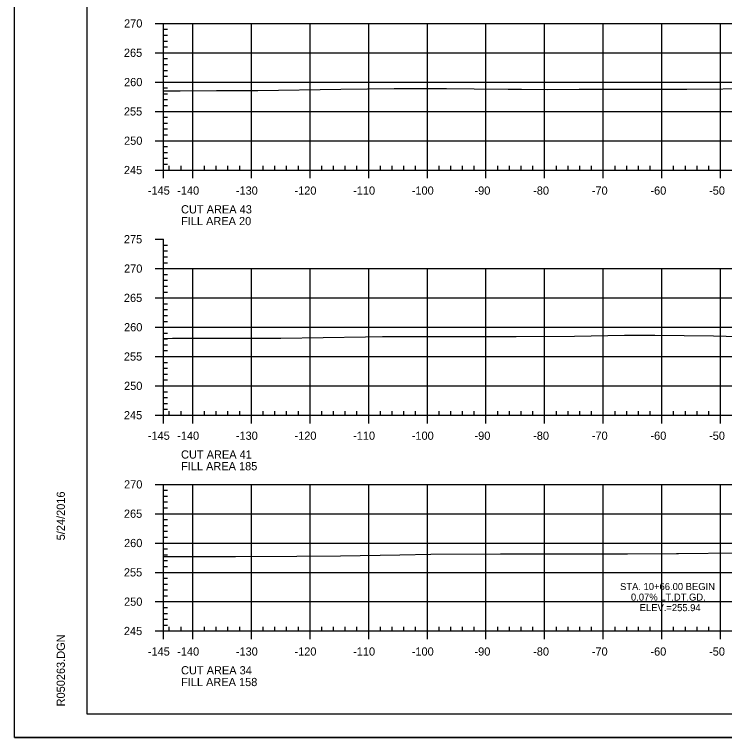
# Model space of a CAD drawing. Extents: x 1365647 to 1367999, y 387113 to 400173.
# Drawn here: x 1366507.4 to 1366628.5, y 387125.7 to 387249 of the extents above; entities that cross this region are included whole.
import ezdxf

# ---------------------------------------------------------------- set-up
doc = ezdxf.new("R2010")
doc.units = 0
for name, color, linetype in [('R_Axis', 7, 'Continuous'), ('R_Axis Annot', 7, 'Continuous'), ('R_Border', 7, 'Continuous'), ('R_Exist Surface', 7, 'Continuous'), ('R_Grid', 7, 'Continuous'), ('R_No Plot', 7, 'Continuous'), ('R_Water', 7, 'Continuous')]:
    doc.layers.add(name, color=color, linetype=linetype)

msp = doc.modelspace()

# ---------------------------------------------------------------- linework, layer by layer
at = {"layer": 'R_Axis'}
for p, q in [((1366531.4, 387247.5), (1366532.8, 387247.5)), ((1366532.8, 387222.5), (1366532.8, 387247.5)), ((1366532.8, 387246.5), (1366533.5, 387246.5)), ((1366532.8, 387245.5), (1366533.5, 387245.5)), ((1366532.8, 387244.5), (1366533.5, 387244.5)), ((1366532.8, 387243.5), (1366533.5, 387243.5)), ((1366531.4, 387242.5), (1366532.8, 387242.5)), ((1366532.8, 387241.5), (1366533.5, 387241.5)), ((1366532.8, 387240.5), (1366533.5, 387240.5)), ((1366532.8, 387239.5), (1366533.5, 387239.5)), ((1366532.8, 387238.5), (1366533.5, 387238.5)), ((1366531.4, 387237.5), (1366532.8, 387237.5)), ((1366532.8, 387236.5), (1366533.5, 387236.5)), ((1366532.8, 387235.5), (1366533.5, 387235.5)), ((1366532.8, 387234.5), (1366533.5, 387234.5)), ((1366532.8, 387233.5), (1366533.5, 387233.5)), ((1366531.4, 387232.5), (1366532.8, 387232.5)), ((1366532.8, 387231.5), (1366533.5, 387231.5)), ((1366532.8, 387230.5), (1366533.5, 387230.5)), ((1366532.8, 387229.5), (1366533.5, 387229.5)), ((1366532.8, 387228.5), (1366533.5, 387228.5)), ((1366531.4, 387227.5), (1366532.8, 387227.5)), ((1366532.8, 387226.5), (1366533.5, 387226.5)), ((1366532.8, 387225.5), (1366533.5, 387225.5)), ((1366532.8, 387224.5), (1366533.5, 387224.5)), ((1366532.8, 387223.5), (1366533.5, 387223.5)), ((1366532.8, 387222.5), (1366532.8, 387223.2)), ((1366533.8, 387222.5), (1366533.8, 387223.2)), ((1366535.8, 387222.5), (1366535.8, 387223.2)), ((1366539.8, 387222.5), (1366539.8, 387223.2)), ((1366541.8, 387222.5), (1366541.8, 387223.2)), ((1366543.8, 387222.5), (1366543.8, 387223.2)), ((1366545.8, 387222.5), (1366545.8, 387223.2)), ((1366549.8, 387222.5), (1366549.8, 387223.2)), ((1366551.8, 387222.5), (1366551.8, 387223.2)), ((1366553.8, 387222.5), (1366553.8, 387223.2)), ((1366555.8, 387222.5), (1366555.8, 387223.2)), ((1366559.8, 387222.5), (1366559.8, 387223.2)), ((1366561.8, 387222.5), (1366561.8, 387223.2)), ((1366563.8, 387222.5), (1366563.8, 387223.2)), ((1366565.8, 387222.5), (1366565.8, 387223.2)), ((1366569.8, 387222.5), (1366569.8, 387223.2)), ((1366571.8, 387222.5), (1366571.8, 387223.2)), ((1366573.8, 387222.5), (1366573.8, 387223.2)), ((1366575.8, 387222.5), (1366575.8, 387223.2)), ((1366579.8, 387222.5), (1366579.8, 387223.2)), ((1366581.8, 387222.5), (1366581.8, 387223.2)), ((1366583.8, 387222.5), (1366583.8, 387223.2)), ((1366585.8, 387222.5), (1366585.8, 387223.2)), ((1366589.8, 387222.5), (1366589.8, 387223.2)), ((1366591.8, 387222.5), (1366591.8, 387223.2)), ((1366593.8, 387222.5), (1366593.8, 387223.2)), ((1366595.8, 387222.5), (1366595.8, 387223.2)), ((1366599.8, 387222.5), (1366599.8, 387223.2)), ((1366601.8, 387222.5), (1366601.8, 387223.2)), ((1366603.8, 387222.5), (1366603.8, 387223.2)), ((1366605.8, 387222.5), (1366605.8, 387223.2)), ((1366609.8, 387222.5), (1366609.8, 387223.2)), ((1366611.8, 387222.5), (1366611.8, 387223.2)), ((1366613.8, 387222.5), (1366613.8, 387223.2)), ((1366615.8, 387222.5), (1366615.8, 387223.2)), ((1366619.8, 387222.5), (1366619.8, 387223.2)), ((1366621.8, 387222.5), (1366621.8, 387223.2)), ((1366623.8, 387222.5), (1366623.8, 387223.2)), ((1366625.8, 387222.5), (1366625.8, 387223.2)), ((1366531.4, 387222.5), (1366532.8, 387222.5)), ((1366532.8, 387222.5), (1366822.8, 387222.5)), ((1366532.8, 387221.1), (1366532.8, 387222.5)), ((1366537.8, 387221.1), (1366537.8, 387222.5)), ((1366547.8, 387221.1), (1366547.8, 387222.5)), ((1366557.8, 387221.1), (1366557.8, 387222.5)), ((1366567.8, 387221.1), (1366567.8, 387222.5)), ((1366577.8, 387221.1), (1366577.8, 387222.5)), ((1366587.8, 387221.1), (1366587.8, 387222.5)), ((1366597.8, 387221.1), (1366597.8, 387222.5)), ((1366607.8, 387221.1), (1366607.8, 387222.5)), ((1366617.8, 387221.1), (1366617.8, 387222.5)), ((1366627.8, 387221.1), (1366627.8, 387222.5)), ((1366531.4, 387210.7), (1366532.8, 387210.7)), ((1366532.8, 387180.7), (1366532.8, 387210.7)), ((1366532.8, 387209.7), (1366533.5, 387209.7)), ((1366532.8, 387208.7), (1366533.5, 387208.7)), ((1366532.8, 387207.7), (1366533.5, 387207.7)), ((1366532.8, 387206.7), (1366533.5, 387206.7)), ((1366531.4, 387205.7), (1366532.8, 387205.7)), ((1366532.8, 387204.7), (1366533.5, 387204.7)), ((1366532.8, 387203.7), (1366533.5, 387203.7)), ((1366532.8, 387202.7), (1366533.5, 387202.7)), ((1366532.8, 387201.7), (1366533.5, 387201.7)), ((1366531.4, 387200.7), (1366532.8, 387200.7)), ((1366532.8, 387199.7), (1366533.5, 387199.7)), ((1366532.8, 387198.7), (1366533.5, 387198.7)), ((1366532.8, 387197.7), (1366533.5, 387197.7)), ((1366532.8, 387196.7), (1366533.5, 387196.7)), ((1366531.4, 387195.7), (1366532.8, 387195.7)), ((1366532.8, 387194.7), (1366533.5, 387194.7)), ((1366532.8, 387193.7), (1366533.5, 387193.7)), ((1366532.8, 387192.7), (1366533.5, 387192.7)), ((1366532.8, 387191.7), (1366533.5, 387191.7)), ((1366531.4, 387190.7), (1366532.8, 387190.7)), ((1366532.8, 387189.7), (1366533.5, 387189.7)), ((1366532.8, 387188.7), (1366533.5, 387188.7)), ((1366532.8, 387187.7), (1366533.5, 387187.7)), ((1366532.8, 387186.7), (1366533.5, 387186.7)), ((1366531.4, 387185.7), (1366532.8, 387185.7)), ((1366532.8, 387184.7), (1366533.5, 387184.7)), ((1366532.8, 387183.7), (1366533.5, 387183.7)), ((1366532.8, 387182.7), (1366533.5, 387182.7)), ((1366532.8, 387181.7), (1366533.5, 387181.7)), ((1366532.8, 387180.7), (1366532.8, 387181.4)), ((1366533.8, 387180.7), (1366533.8, 387181.4)), ((1366535.8, 387180.7), (1366535.8, 387181.4)), ((1366539.8, 387180.7), (1366539.8, 387181.4)), ((1366541.8, 387180.7), (1366541.8, 387181.4)), ((1366543.8, 387180.7), (1366543.8, 387181.4)), ((1366545.8, 387180.7), (1366545.8, 387181.4)), ((1366549.8, 387180.7), (1366549.8, 387181.4)), ((1366551.8, 387180.7), (1366551.8, 387181.4)), ((1366553.8, 387180.7), (1366553.8, 387181.4)), ((1366555.8, 387180.7), (1366555.8, 387181.4)), ((1366559.8, 387180.7), (1366559.8, 387181.4)), ((1366561.8, 387180.7), (1366561.8, 387181.4)), ((1366563.8, 387180.7), (1366563.8, 387181.4)), ((1366565.8, 387180.7), (1366565.8, 387181.4)), ((1366569.8, 387180.7), (1366569.8, 387181.4)), ((1366571.8, 387180.7), (1366571.8, 387181.4)), ((1366573.8, 387180.7), (1366573.8, 387181.4)), ((1366575.8, 387180.7), (1366575.8, 387181.4)), ((1366579.8, 387180.7), (1366579.8, 387181.4)), ((1366581.8, 387180.7), (1366581.8, 387181.4)), ((1366583.8, 387180.7), (1366583.8, 387181.4)), ((1366585.8, 387180.7), (1366585.8, 387181.4)), ((1366589.8, 387180.7), (1366589.8, 387181.4)), ((1366591.8, 387180.7), (1366591.8, 387181.4)), ((1366593.8, 387180.7), (1366593.8, 387181.4)), ((1366595.8, 387180.7), (1366595.8, 387181.4)), ((1366599.8, 387180.7), (1366599.8, 387181.4)), ((1366601.8, 387180.7), (1366601.8, 387181.4)), ((1366603.8, 387180.7), (1366603.8, 387181.4)), ((1366605.8, 387180.7), (1366605.8, 387181.4)), ((1366609.8, 387180.7), (1366609.8, 387181.4)), ((1366611.8, 387180.7), (1366611.8, 387181.4)), ((1366613.8, 387180.7), (1366613.8, 387181.4)), ((1366615.8, 387180.7), (1366615.8, 387181.4)), ((1366619.8, 387180.7), (1366619.8, 387181.4)), ((1366621.8, 387180.7), (1366621.8, 387181.4)), ((1366623.8, 387180.7), (1366623.8, 387181.4)), ((1366625.8, 387180.7), (1366625.8, 387181.4)), ((1366531.4, 387180.7), (1366532.8, 387180.7)), ((1366532.8, 387180.7), (1366822.8, 387180.7)), ((1366532.8, 387179.3), (1366532.8, 387180.7)), ((1366537.8, 387179.3), (1366537.8, 387180.7)), ((1366547.8, 387179.3), (1366547.8, 387180.7)), ((1366557.8, 387179.3), (1366557.8, 387180.7)), ((1366567.8, 387179.3), (1366567.8, 387180.7)), ((1366577.8, 387179.3), (1366577.8, 387180.7)), ((1366587.8, 387179.3), (1366587.8, 387180.7)), ((1366597.8, 387179.3), (1366597.8, 387180.7)), ((1366607.8, 387179.3), (1366607.8, 387180.7)), ((1366617.8, 387179.3), (1366617.8, 387180.7)), ((1366627.8, 387179.3), (1366627.8, 387180.7)), ((1366531.4, 387168.9), (1366532.8, 387168.9)), ((1366532.8, 387143.9), (1366532.8, 387168.9)), ((1366532.8, 387167.9), (1366533.5, 387167.9)), ((1366532.8, 387166.9), (1366533.5, 387166.9)), ((1366532.8, 387165.9), (1366533.5, 387165.9)), ((1366532.8, 387164.9), (1366533.5, 387164.9)), ((1366531.4, 387163.9), (1366532.8, 387163.9)), ((1366532.8, 387162.9), (1366533.5, 387162.9)), ((1366532.8, 387161.9), (1366533.5, 387161.9)), ((1366532.8, 387160.9), (1366533.5, 387160.9)), ((1366532.8, 387159.9), (1366533.5, 387159.9)), ((1366531.4, 387158.9), (1366532.8, 387158.9)), ((1366532.8, 387157.9), (1366533.5, 387157.9)), ((1366532.8, 387156.9), (1366533.5, 387156.9)), ((1366532.8, 387155.9), (1366533.5, 387155.9)), ((1366532.8, 387154.9), (1366533.5, 387154.9)), ((1366531.4, 387153.9), (1366532.8, 387153.9)), ((1366532.8, 387152.9), (1366533.5, 387152.9)), ((1366532.8, 387151.9), (1366533.5, 387151.9)), ((1366532.8, 387150.9), (1366533.5, 387150.9)), ((1366532.8, 387149.9), (1366533.5, 387149.9)), ((1366531.4, 387148.9), (1366532.8, 387148.9)), ((1366532.8, 387147.9), (1366533.5, 387147.9)), ((1366532.8, 387146.9), (1366533.5, 387146.9)), ((1366532.8, 387145.9), (1366533.5, 387145.9)), ((1366532.8, 387144.9), (1366533.5, 387144.9)), ((1366532.8, 387143.9), (1366532.8, 387144.6)), ((1366533.8, 387143.9), (1366533.8, 387144.6)), ((1366535.8, 387143.9), (1366535.8, 387144.6)), ((1366539.8, 387143.9), (1366539.8, 387144.6)), ((1366541.8, 387143.9), (1366541.8, 387144.6)), ((1366543.8, 387143.9), (1366543.8, 387144.6)), ((1366545.8, 387143.9), (1366545.8, 387144.6)), ((1366549.8, 387143.9), (1366549.8, 387144.6)), ((1366551.8, 387143.9), (1366551.8, 387144.6)), ((1366553.8, 387143.9), (1366553.8, 387144.6)), ((1366555.8, 387143.9), (1366555.8, 387144.6)), ((1366559.8, 387143.9), (1366559.8, 387144.6)), ((1366561.8, 387143.9), (1366561.8, 387144.6)), ((1366563.8, 387143.9), (1366563.8, 387144.6)), ((1366565.8, 387143.9), (1366565.8, 387144.6)), ((1366569.8, 387143.9), (1366569.8, 387144.6)), ((1366571.8, 387143.9), (1366571.8, 387144.6)), ((1366573.8, 387143.9), (1366573.8, 387144.6)), ((1366575.8, 387143.9), (1366575.8, 387144.6)), ((1366579.8, 387143.9), (1366579.8, 387144.6)), ((1366581.8, 387143.9), (1366581.8, 387144.6)), ((1366583.8, 387143.9), (1366583.8, 387144.6)), ((1366585.8, 387143.9), (1366585.8, 387144.6)), ((1366589.8, 387143.9), (1366589.8, 387144.6)), ((1366591.8, 387143.9), (1366591.8, 387144.6)), ((1366593.8, 387143.9), (1366593.8, 387144.6)), ((1366595.8, 387143.9), (1366595.8, 387144.6)), ((1366599.8, 387143.9), (1366599.8, 387144.6)), ((1366601.8, 387143.9), (1366601.8, 387144.6)), ((1366603.8, 387143.9), (1366603.8, 387144.6)), ((1366605.8, 387143.9), (1366605.8, 387144.6)), ((1366609.8, 387143.9), (1366609.8, 387144.6)), ((1366611.8, 387143.9), (1366611.8, 387144.6)), ((1366613.8, 387143.9), (1366613.8, 387144.6)), ((1366615.8, 387143.9), (1366615.8, 387144.6)), ((1366619.8, 387143.9), (1366619.8, 387144.6)), ((1366621.8, 387143.9), (1366621.8, 387144.6)), ((1366623.8, 387143.9), (1366623.8, 387144.6)), ((1366625.8, 387143.9), (1366625.8, 387144.6)), ((1366531.4, 387143.9), (1366532.8, 387143.9)), ((1366532.8, 387143.9), (1366822.8, 387143.9)), ((1366532.8, 387142.5), (1366532.8, 387143.9)), ((1366537.8, 387142.5), (1366537.8, 387143.9)), ((1366547.8, 387142.5), (1366547.8, 387143.9)), ((1366557.8, 387142.5), (1366557.8, 387143.9)), ((1366567.8, 387142.5), (1366567.8, 387143.9)), ((1366577.8, 387142.5), (1366577.8, 387143.9)), ((1366587.8, 387142.5), (1366587.8, 387143.9)), ((1366597.8, 387142.5), (1366597.8, 387143.9)), ((1366607.8, 387142.5), (1366607.8, 387143.9)), ((1366617.8, 387142.5), (1366617.8, 387143.9)), ((1366627.8, 387142.5), (1366627.8, 387143.9))]:
    msp.add_line(p, q, dxfattribs=at)
at = {"layer": 'R_Border'}
for p, q in [((1366519.8, 387129.71), (1366519.8, 387335.17)), ((1366519.8, 387129.71), (1366519.8, 387129.71)), ((1366835.98, 387129.71), (1366519.8, 387129.71))]:
    msp.add_line(p, q, dxfattribs=at)
at = {"layer": 'R_Exist Surface'}
for points in [[(1366532.8, 387236), (1366535.66, 387236.02), (1366541.85, 387236.06), (1366548.92, 387236.06), (1366563.04, 387236.27), (1366572.12, 387236.43), (1366581.04, 387236.38), (1366585.81, 387236.34), (1366591.6, 387236.31), (1366593.85, 387236.29), (1366598.31, 387236.26), (1366603.67, 387236.28), (1366613.54, 387236.28), (1366622.03, 387236.31), (1366634.36, 387236.4)], [(1366532.8, 387193.8), (1366534.35, 387193.81), (1366535.32, 387193.82), (1366552.81, 387193.85), (1366567.26, 387194.03), (1366570.16, 387194.12), (1366579.29, 387194.14), (1366587.2, 387194.1), (1366592.96, 387194.12), (1366602.87, 387194.19), (1366611.42, 387194.32), (1366616.59, 387194.37), (1366626.62, 387194.21), (1366630.93, 387194.13)], [(1366532.8, 387156.58), (1366536.56, 387156.61), (1366545.11, 387156.58), (1366555.54, 387156.64), (1366562.99, 387156.74), (1366573.09, 387156.89), (1366578.41, 387156.98), (1366590.26, 387157.05), (1366591.06, 387157.05), (1366592.98, 387157.05), (1366602.1, 387157.03), (1366606.02, 387157.05), (1366611.93, 387157.04), (1366620.28, 387157.1), (1366620.63, 387157.1), (1366630.83, 387157.22)]]:
    msp.add_lwpolyline(points, dxfattribs=at)
at = {"layer": 'R_Grid'}
for p, q in [((1366532.8, 387247.5), (1366822.8, 387247.5)), ((1366532.8, 387222.5), (1366532.8, 387247.5)), ((1366537.8, 387222.5), (1366537.8, 387247.5)), ((1366547.8, 387222.5), (1366547.8, 387247.5)), ((1366557.8, 387222.5), (1366557.8, 387247.5)), ((1366567.8, 387222.5), (1366567.8, 387247.5)), ((1366577.8, 387222.5), (1366577.8, 387247.5)), ((1366587.8, 387222.5), (1366587.8, 387247.5)), ((1366597.8, 387222.5), (1366597.8, 387247.5)), ((1366607.8, 387222.5), (1366607.8, 387247.5)), ((1366617.8, 387222.5), (1366617.8, 387247.5)), ((1366627.8, 387222.5), (1366627.8, 387247.5)), ((1366532.8, 387242.5), (1366822.8, 387242.5)), ((1366532.8, 387237.5), (1366822.8, 387237.5)), ((1366532.8, 387232.5), (1366822.8, 387232.5)), ((1366532.8, 387227.5), (1366822.8, 387227.5)), ((1366532.8, 387222.5), (1366822.8, 387222.5)), ((1366532.8, 387205.7), (1366822.8, 387205.7)), ((1366532.8, 387180.7), (1366532.8, 387205.7)), ((1366537.8, 387180.7), (1366537.8, 387205.7)), ((1366547.8, 387180.7), (1366547.8, 387205.7)), ((1366557.8, 387180.7), (1366557.8, 387205.7)), ((1366567.8, 387180.7), (1366567.8, 387205.7)), ((1366577.8, 387180.7), (1366577.8, 387205.7)), ((1366587.8, 387180.7), (1366587.8, 387205.7)), ((1366597.8, 387180.7), (1366597.8, 387205.7)), ((1366607.8, 387180.7), (1366607.8, 387205.7)), ((1366617.8, 387180.7), (1366617.8, 387205.7)), ((1366627.8, 387180.7), (1366627.8, 387205.7)), ((1366532.8, 387200.7), (1366822.8, 387200.7)), ((1366532.8, 387195.7), (1366822.8, 387195.7)), ((1366532.8, 387190.7), (1366822.8, 387190.7)), ((1366532.8, 387185.7), (1366822.8, 387185.7)), ((1366532.8, 387180.7), (1366822.8, 387180.7)), ((1366532.8, 387168.9), (1366822.8, 387168.9)), ((1366532.8, 387143.9), (1366532.8, 387168.9)), ((1366537.8, 387143.9), (1366537.8, 387168.9)), ((1366547.8, 387143.9), (1366547.8, 387168.9)), ((1366557.8, 387143.9), (1366557.8, 387168.9)), ((1366567.8, 387143.9), (1366567.8, 387168.9)), ((1366577.8, 387143.9), (1366577.8, 387168.9)), ((1366587.8, 387143.9), (1366587.8, 387168.9)), ((1366597.8, 387143.9), (1366597.8, 387168.9)), ((1366607.8, 387143.9), (1366607.8, 387168.9)), ((1366617.8, 387143.9), (1366617.8, 387168.9)), ((1366627.8, 387143.9), (1366627.8, 387168.9)), ((1366532.8, 387163.9), (1366822.8, 387163.9)), ((1366532.8, 387158.9), (1366822.8, 387158.9)), ((1366532.8, 387153.9), (1366822.8, 387153.9)), ((1366532.8, 387148.9), (1366822.8, 387148.9)), ((1366532.8, 387143.9), (1366822.8, 387143.9))]:
    msp.add_line(p, q, dxfattribs=at)
at = {"layer": 'R_No Plot'}
msp.add_line((1366507.4, 387125.74), (1366840.73, 387125.74), dxfattribs=at)
msp.add_lwpolyline([(1366507.39, 387339.07), (1366840.73, 387339.07), (1366840.73, 387125.73), (1366507.39, 387125.73)], close=True, dxfattribs=at)

# ---------------------------------------------------------------- texts
at = {"layer": 'R_Axis Annot'}
for s, p in [('270', (1366526.08, 387246.8)), ('265', (1366526.05, 387241.8)), ('260', (1366526.08, 387236.8)), ('255', (1366526.05, 387231.8)), ('250', (1366526.08, 387226.8)), ('245', (1366526.05, 387221.8)), ('-145', (1366530.13, 387218.3)), ('-140', (1366535.14, 387218.3)), ('-130', (1366545.14, 387218.3)), ('-120', (1366555.14, 387218.3)), ('-110', (1366565.14, 387218.3)), ('-100', (1366575.14, 387218.3)), ('-90', (1366585.84, 387218.3)), ('-80', (1366595.84, 387218.3)), ('-70', (1366605.84, 387218.3)), ('-60', (1366615.84, 387218.3)), ('-50', (1366625.84, 387218.3)), ('CUT AREA 43', (1366535.8, 387215.1)), ('FILL AREA 20', (1366535.8, 387213.1)), ('275', (1366526.05, 387210)), ('270', (1366526.08, 387205)), ('265', (1366526.05, 387200)), ('260', (1366526.08, 387195)), ('255', (1366526.05, 387190)), ('250', (1366526.08, 387185)), ('245', (1366526.05, 387180)), ('-145', (1366530.13, 387176.5)), ('-140', (1366535.14, 387176.5)), ('-130', (1366545.14, 387176.5)), ('-120', (1366555.14, 387176.5)), ('-110', (1366565.14, 387176.5)), ('-100', (1366575.14, 387176.5)), ('-90', (1366585.84, 387176.5)), ('-80', (1366595.84, 387176.5)), ('-70', (1366605.84, 387176.5)), ('-60', (1366615.84, 387176.5)), ('-50', (1366625.84, 387176.5)), ('CUT AREA 41', (1366535.8, 387173.3)), ('FILL AREA 185', (1366535.8, 387171.3)), ('270', (1366526.08, 387168.2)), ('265', (1366526.05, 387163.2)), ('260', (1366526.08, 387158.2)), ('255', (1366526.05, 387153.2)), ('250', (1366526.08, 387148.2)), ('245', (1366526.05, 387143.2)), ('-145', (1366530.13, 387139.7)), ('-140', (1366535.14, 387139.7)), ('-130', (1366545.14, 387139.7)), ('-120', (1366555.14, 387139.7)), ('-110', (1366565.14, 387139.7)), ('-100', (1366575.14, 387139.7)), ('-90', (1366585.84, 387139.7)), ('-80', (1366595.84, 387139.7)), ('-70', (1366605.84, 387139.7)), ('-60', (1366615.84, 387139.7)), ('-50', (1366625.84, 387139.7)), ('CUT AREA 34', (1366535.8, 387136.5)), ('FILL AREA 158', (1366535.8, 387134.5))]:
    msp.add_text(s, height=1.4, dxfattribs=at).set_placement(p)
at = {"layer": 'R_Border'}
for s, p in [('5/24/2016', (1366515.99, 387159.36)), ('R050263.DGN', (1366515.99, 387131.04))]:
    msp.add_text(s, height=1.4, rotation=90, dxfattribs=at).set_placement(p)
at = {"layer": 'R_No Plot'}
for p in [(1366535.62, 387235.97), (1366562.99, 387236.22), (1366591.56, 387236.26), (1366593.8, 387236.24), (1366621.99, 387236.26), (1366567.22, 387193.98), (1366579.24, 387194.09), (1366587.15, 387194.05), (1366626.58, 387194.16), (1366592.94, 387157), (1366620.59, 387157.05)]:
    msp.add_text('+', height=0.1, dxfattribs=at).set_placement(p)
at = {"layer": 'R_Water'}
for s, p in [('STA. 10+66.00 BEGIN ', (1366610.66, 387150.88)), ('0.07% LT.DT.GD.', (1366612.52, 387149.08)), ('ELEV.=255.94', (1366614.01, 387147.28))]:
    msp.add_text(s, height=1.2, dxfattribs=at).set_placement(p)

doc.saveas('drawing.dxf')
